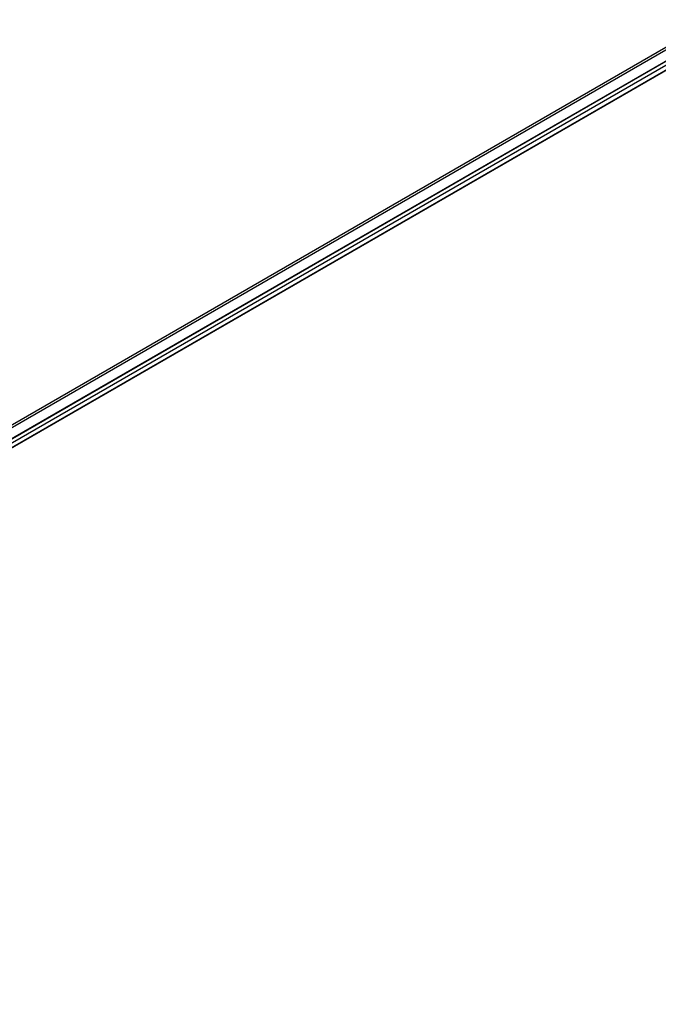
# Model space of a CAD drawing. Header units: millimetres. Extents: x 7986 to 9191, y -11326 to -10283.
# Tile 309 of 312: x 8743 to 8807, y -10704 to -10605. Entities that reach past the tile are written whole.
import ezdxf

# ---------------------------------------------------------------- set-up
doc = ezdxf.new("R2010")
doc.units = ezdxf.units.MM

msp = doc.modelspace()

# ---------------------------------------------------------------- linework, layer by layer
at = {"color": 7, "true_color": 0xffffff}
for p, q in [((8644.084, -10702.15, 54.484), (9189.68, -10387.15, 54.484)), ((8644.197, -10702.345, 54.509), (9189.793, -10387.345, 54.509)), ((9190.28, -10388.189, 53.734), (8644.684, -10703.189, 53.734)), ((9190.299, -10388.221, 49.125), (8644.703, -10703.221, 49.125)), ((9190.477, -10388.53, 52.029), (8644.881, -10703.53, 52.029)), ((9190.674, -10388.87, 50.324), (8645.078, -10703.87, 50.324)), ((8645.09, -10703.893, 50.099), (9190.686, -10388.893, 50.099))]:
    msp.add_line(p, q, dxfattribs=at)

doc.saveas('drawing.dxf')
